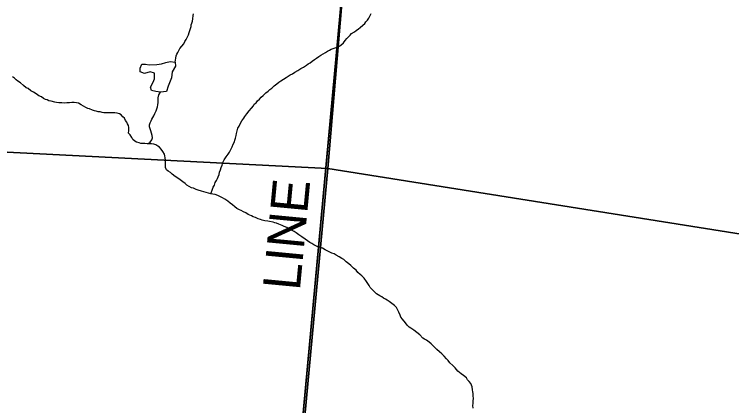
# Model space of a CAD drawing. Extents: x 1310247 to 1664935, y 284496 to 704931.
# Drawn here: x 1504221 to 1510006, y 562664 to 565817 of the extents above; entities that cross this region are included whole.
import ezdxf

# ---------------------------------------------------------------- set-up
doc = ezdxf.new("R2010")
doc.units = 0
for name, color, linetype in [('GM_X_Adjacent_County', 7, 'Continuous'), ('GM_X_County', 7, 'Continuous'), ('GM_X_County_Road_Text', 7, 'Continuous'), ('GM_X_Minor_River_Text', 7, 'Continuous'), ('GM_X_Township_Road', 7, 'Continuous')]:
    doc.layers.add(name, color=color, linetype=linetype)

msp = doc.modelspace()

# ---------------------------------------------------------------- linework, layer by layer
at = {"layer": 'GM_X_Adjacent_County'}
for points in [[(1499830.9, 580274.1), (1508027.8, 579405.8), (1507660, 575430.8), (1507563.8, 574289.5), (1507446.2, 572919.9), (1507439.6, 572797.4), (1507443.5, 572765.6), (1507287.6, 571116), (1507284, 571068.6), (1507167.7, 569574.2), (1506976.9, 567223.6), (1506288.1, 559784), (1506243, 559201.1), (1505605.2, 552533.9), (1505593.6, 552412), (1505205.4, 547972.3), (1504869, 544272.2), (1504720.2, 542599), (1503488.5, 542713.6)], [(1505205.4, 547972.3), (1505593.6, 552412), (1505605.2, 552533.9), (1506243, 559201.1), (1506288.1, 559784), (1506976.9, 567223.6), (1507167.7, 569574.2), (1507284, 571068.6), (1507287.6, 571116), (1507443.5, 572765.6)]]:
    msp.add_lwpolyline(points, dxfattribs=at)
at = {"layer": 'GM_X_County'}
for points in [[(1501640.4, 570244.6), (1507208.4, 569990.4), (1506749.2, 564576.1), (1501203.7, 564857.8)], [(1512712.5, 569114.3), (1512215, 563708.3), (1506749.2, 564576.1), (1507208.4, 569990.4)], [(1501203.7, 564857.8), (1506749.2, 564576.1), (1506251.2, 559224.6), (1500750.3, 559431.5)], [(1506749.2, 564576.1), (1512215, 563708.3), (1511702.2, 558342.5), (1506251.2, 559224.6)]]:
    msp.add_lwpolyline(points, close=True, dxfattribs=at)
at = {"layer": 'GM_X_County_Road_Text'}
msp.add_lwpolyline([(1506288.1, 559784), (1506972.1, 567171.5)], dxfattribs=at)
at = {"layer": 'GM_X_Minor_River_Text'}
for points in [[(1505518, 565430.5), (1505520.4, 565446.5), (1505522.9, 565464.5), (1505525.4, 565482.5), (1505531.7, 565496.4), (1505538.1, 565510.3), (1505546.5, 565526.2), (1505555, 565542), (1505571.5, 565559.7), (1505588, 565579.3), (1505596.5, 565597.2), (1505606.9, 565613), (1505613.4, 565630.9), (1505624, 565650.7), (1505630.5, 565670.6), (1505634.9, 565686.5), (1505641.3, 565702.4), (1505645.8, 565718.4), (1505648.1, 565732.3), (1505652.5, 565746.3), (1505656.9, 565762.2), (1505659.4, 565780.2), (1505662.1, 565806.3), (1505664.4, 565820.3)], [(1505806, 564371.6), (1505819, 564409.4), (1505825.4, 564425.3), (1505835.8, 564441.1), (1505840.4, 564461.1), (1505850.8, 564476.9), (1505859.3, 564494.7), (1505865.7, 564508.6), (1505872.1, 564526.5), (1505876.6, 564546.5), (1505883.1, 564564.4), (1505889.6, 564582.3), (1505896.1, 564602.2), (1505902.7, 564622.1), (1505913.3, 564645.9), (1505930, 564669.6), (1505944.5, 564689.3), (1505955, 564707.1), (1505967.6, 564728.8), (1505978.1, 564748.6), (1505986.7, 564770.5), (1505995.2, 564790.3), (1505999.6, 564804.3), (1506004, 564818.2), (1506008.6, 564840.2), (1506013, 564858.1), (1506017.6, 564878.1), (1506024.1, 564900), (1506032.6, 564915.8), (1506041.1, 564935.7), (1506055.7, 564959.4), (1506070.3, 564981.1), (1506080.7, 564994.9), (1506095.3, 565016.6), (1506114, 565040.2), (1506134.6, 565061.8), (1506149.1, 565079.5), (1506155.5, 565093.4), (1506169.8, 565105.1), (1506182.2, 565118.8), (1506196.7, 565134.5), (1506211.1, 565150.2), (1506227.5, 565163.8), (1506248.1, 565183.4), (1506266.5, 565197), (1506280.9, 565210.7), (1506297.2, 565222.3), (1506315.7, 565239.9), (1506336.3, 565257.5), (1506352.7, 565271.1), (1506369, 565280.7), (1506391.4, 565294.2), (1506411.8, 565307.8), (1506430.1, 565319.3), (1506444.4, 565329), (1506462.7, 565338.6), (1506483.1, 565350.1), (1506507.5, 565363.5), (1506532, 565381), (1506552.4, 565392.5), (1506576.9, 565408), (1506591.2, 565417.6), (1506605.5, 565427.3), (1506623.9, 565440.9), (1506640.2, 565452.5), (1506656.6, 565464.2), (1506675, 565477.8), (1506693.3, 565489.3), (1506711.6, 565498.9), (1506730, 565510.5), (1506746.3, 565520.1), (1506762.5, 565527.7), (1506776.8, 565535.4), (1506793, 565541), (1506807.1, 565546.7), (1506821.3, 565552.4), (1506839.6, 565559.9), (1506853.9, 565569.6), (1506874.4, 565587.2), (1506888.9, 565606.9), (1506903.4, 565622.5), (1506915.8, 565636.3), (1506928.2, 565650), (1506940.6, 565663.8), (1506963, 565677.3), (1506977.3, 565686.9), (1506995.7, 565700.5), (1507010, 565712.2), (1507030.5, 565729.8), (1507046.9, 565743.4), (1507055.3, 565757.2), (1507067.7, 565771), (1507080.1, 565786.7), (1507090.7, 565808.5), (1507099.2, 565824.4)], [(1505518, 565430.5), (1505521.4, 565398.3), (1505494.3, 565352.8), (1505487.2, 565304.8), (1505461.7, 565239.1), (1505446.7, 565195.3), (1505400.5, 565190.3), (1505360.5, 565195.2), (1505326.7, 565204), (1505319.2, 565230.2), (1505340.2, 565269.9), (1505350.8, 565297.8), (1505351.8, 565341.9), (1505316, 565354.7), (1505271.6, 565339.6), (1505235.8, 565352.5), (1505234.5, 565382.6), (1505249.2, 565414.4)], [(1505249.2, 565414.4), (1505279.3, 565415.7), (1505307.3, 565411.1), (1505369.4, 565411.7), (1505407.6, 565416.9), (1505441.9, 565428.2), (1505478.2, 565437.4), (1505518, 565430.5)], [(1505141.8, 564920.2), (1505134.1, 564934.4), (1505128.5, 564948.6), (1505116.8, 564962.9), (1505109.2, 564979.2), (1505095.5, 564991.6), (1505081.8, 565006), (1505068, 565014.3), (1505050.1, 565020.8), (1505030.1, 565023.3), (1505016, 565023.7), (1505000, 565024.1), (1504979.9, 565022.6), (1504959.8, 565023.1), (1504943.8, 565023.5), (1504927.8, 565025.9), (1504913.9, 565030.2), (1504895.9, 565032.7), (1504881.9, 565037.1), (1504867.9, 565039.4), (1504852, 565043.8), (1504826.2, 565054.5), (1504812.3, 565058.9), (1504796.4, 565067.3), (1504778.6, 565077.8), (1504760.8, 565088.3), (1504739.1, 565100.9), (1504723.1, 565103.3), (1504703.1, 565107.8), (1504685.1, 565106.2), (1504664.9, 565104.7), (1504644.8, 565103.2), (1504622.7, 565101.8), (1504602.7, 565104.3), (1504580.7, 565104.8), (1504560.7, 565107.4), (1504546.7, 565109.7), (1504518.8, 565116.4), (1504498.8, 565121), (1504484.9, 565127.3), (1504471, 565131.7), (1504455.2, 565140.1), (1504439.4, 565152.5), (1504419.5, 565159.1), (1504395.9, 565175.7), (1504376.2, 565190.3), (1504354.4, 565200.8), (1504332.8, 565219.5), (1504316.9, 565225.9), (1504293.3, 565244.5), (1504269.8, 565265.2), (1504250, 565277.7), (1504236.3, 565290.1), (1504222.6, 565302.5), (1504206.8, 565312.9)], [(1505300.6, 564775.7), (1505315, 564787.4), (1505329.5, 564805.1), (1505333.9, 564823), (1505332.4, 564841.1), (1505326.8, 564859.3), (1505321.3, 564877.5), (1505315.7, 564895.7), (1505310.1, 564909.9), (1505310.5, 564926), (1505316.9, 564941.8), (1505323.3, 564957.8), (1505329.7, 564971.6), (1505338.1, 564985.5), (1505344.5, 564999.4), (1505353, 565019.2), (1505363.5, 565039), (1505370, 565056.9), (1505374.4, 565070.9), (1505378.9, 565088.8), (1505381.3, 565106.8), (1505381.8, 565124.9), (1505380.2, 565143), (1505384.9, 565168.9), (1505400.5, 565190.3)], [(1506800.8, 563887.1), (1506780.9, 563893.6), (1506765.1, 563902), (1506727.4, 563919), (1506705.7, 563931.6), (1506681.8, 563940.2), (1506667.9, 563944.6), (1506652, 563953), (1506636.1, 563959.4), (1506620.4, 563969.9), (1506604.5, 563978.3), (1506584.8, 563992.8), (1506565.1, 564005.4), (1506539.5, 564024.1), (1506515.8, 564040.7), (1506494.2, 564057.3), (1506478.4, 564067.8), (1506454.6, 564078.4), (1506434.8, 564088.9), (1506417, 564099.4), (1506397.2, 564107.9), (1506381.3, 564114.3), (1506367.4, 564120.7), (1506353.5, 564127.1), (1506335.6, 564133.5), (1506321.6, 564135.9), (1506307.7, 564142.3), (1506279.8, 564147), (1506265.8, 564149.3), (1506239.8, 564154), (1506219.9, 564158.5), (1506205.9, 564162.9), (1506188, 564169.4), (1506166.2, 564179.9), (1506146.3, 564186.5), (1506132.5, 564192.8), (1506106.7, 564205.5), (1506087, 564218.1), (1506069.1, 564224.5), (1506049.3, 564237.1), (1506035.4, 564241.4), (1506015.6, 564252), (1505997.9, 564266.5), (1505980.2, 564280.9), (1505962.5, 564295.4), (1505942.9, 564312), (1505919.2, 564328.6), (1505899.4, 564339.2), (1505883.5, 564345.6), (1505861.7, 564356.2), (1505839.9, 564364.8), (1505821.9, 564369.2), (1505806, 564371.6), (1505786, 564376.1), (1505768.1, 564380.6), (1505748.2, 564387.1), (1505730.2, 564391.6), (1505704.4, 564400.3), (1505686.5, 564406.7), (1505664.6, 564415.3), (1505650.7, 564419.7), (1505630.9, 564430.2), (1505613.1, 564440.7), (1505597.4, 564453.1), (1505579.7, 564467.6), (1505558, 564484.2), (1505538.3, 564496.8), (1505518.6, 564511.3), (1505493, 564530), (1505479.3, 564542.4), (1505461.5, 564552.9), (1505447.7, 564565.3), (1505440.2, 564583.5), (1505438.8, 564607.6), (1505439.2, 564625.7), (1505439.7, 564641.7), (1505436.2, 564661.9), (1505434.5, 564676), (1505430.9, 564690.1), (1505419.4, 564712.5), (1505403.8, 564730.9), (1505392.2, 564747.3), (1505378.4, 564755.7), (1505362.6, 564766.1), (1505344.6, 564770.6), (1505326.6, 564773), (1505308.6, 564773.5), (1505292.5, 564773.9), (1505272.5, 564776.4), (1505258.5, 564776.7), (1505240.5, 564777.2), (1505226.5, 564781.5), (1505206.6, 564788.1), (1505192.8, 564794.4), (1505177.1, 564808.9), (1505167.5, 564825.2), (1505153.9, 564845.6), (1505142.3, 564859.9), (1505142.8, 564880), (1505143.4, 564904.1), (1505141.8, 564920.2)], [(1507920.8, 562644.8), (1507919.3, 562664.9), (1507921.7, 562680.9), (1507922.3, 562705), (1507922.7, 562719), (1507921.4, 562747.1), (1507919.7, 562761.2), (1507918.1, 562775.3), (1507916.5, 562791.4), (1507913.1, 562815.6), (1507901.8, 562841.9), (1507888.1, 562858.3), (1507874.4, 562872.7), (1507866.8, 562887), (1507843.2, 562905.6), (1507823.5, 562920.2), (1507798, 562942.9), (1507776.6, 562967.5), (1507757, 562988.1), (1507731.5, 563008.8), (1507719.9, 563027.1), (1507706.2, 563041.5), (1507686.7, 563062.1), (1507667.1, 563080.6), (1507649.4, 563097.1), (1507627.9, 563117.7), (1507606.4, 563138.3), (1507582.9, 563161), (1507565.2, 563175.5), (1507545.5, 563192.1), (1507529.7, 563200.5), (1507515.9, 563208.9), (1507490.4, 563233.6), (1507466.8, 563252.2), (1507443.2, 563270.9), (1507419.6, 563289.5), (1507403.7, 563296), (1507388.1, 563312.4), (1507374.5, 563330.8), (1507351.2, 563361.5), (1507337.5, 563375.9), (1507331.9, 563392.1), (1507320.6, 563418.4), (1507311.1, 563438.8), (1507301.4, 563455.1), (1507285.8, 563471.5), (1507266.2, 563488), (1507244.5, 563502.6), (1507226.7, 563515.1), (1507212.8, 563521.5), (1507199, 563529.9), (1507183.2, 563540.3), (1507169.4, 563548.7), (1507155.6, 563557.1), (1507141.7, 563565.4), (1507124, 563579.9), (1507104.6, 563602.5), (1507090.9, 563616.9), (1507081.3, 563633.2), (1507062, 563663.8), (1507040.6, 563692.4), (1507023, 563708.9), (1507009.3, 563721.3), (1506991.6, 563735.8), (1506976.1, 563756.2), (1506956.4, 563772.8), (1506934.9, 563793.4), (1506919.1, 563805.8), (1506895.5, 563822.5), (1506877.9, 563841), (1506862.1, 563849.4), (1506840.4, 563864), (1506816.6, 563876.6), (1506800.8, 563887.1)]]:
    msp.add_lwpolyline(points, dxfattribs=at)

# ---------------------------------------------------------------- texts
at = {"layer": 'GM_X_Township_Road'}
msp.add_text('LINE', height=300, rotation=84.55906, dxfattribs=at).set_placement((1506522.7, 563585.6))

doc.saveas('drawing.dxf')
